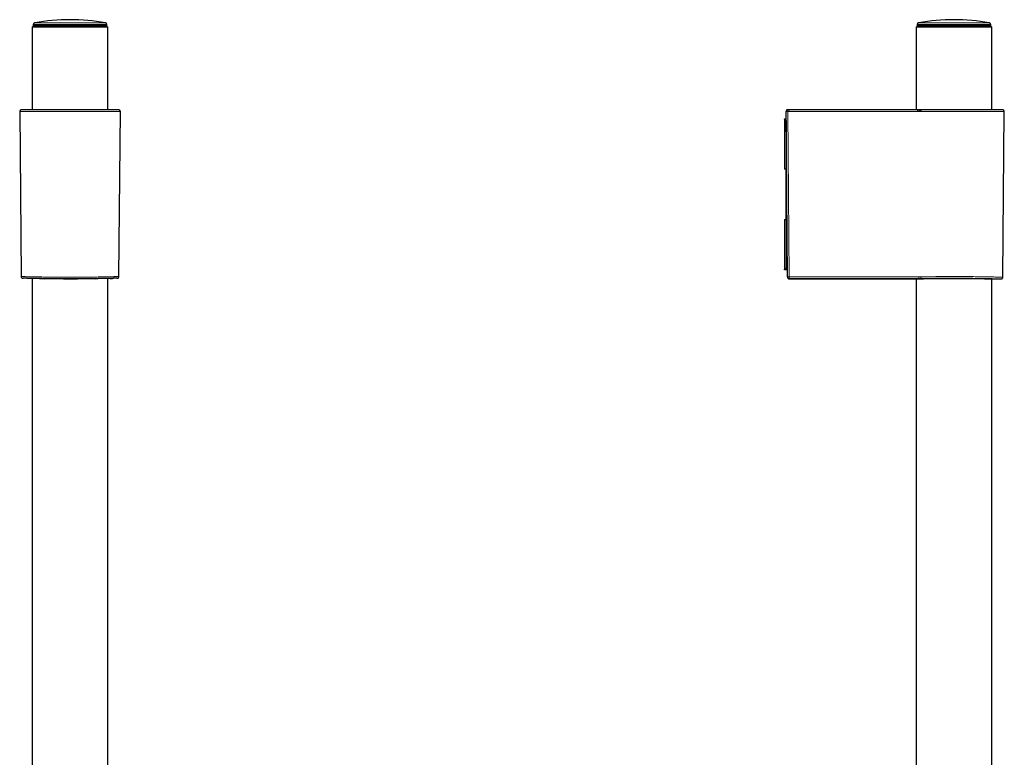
# Model space of a CAD drawing. Header units: millimetres. Extents: x 8 to 847, y 12 to 2109.
# Tile 265 of 265: x 488 to 781, y 1889 to 2109. Entities that reach past the tile are written whole.
import ezdxf

# ---------------------------------------------------------------- set-up
doc = ezdxf.new("R2010")
doc.units = ezdxf.units.MM

msp = doc.modelspace()

# ---------------------------------------------------------------- linework, layer by layer
at = {"color": 7, "linetype": 'Continuous', "lineweight": 30}
for p, q in [((491.56, 2107), (491.36, 2106.8)), ((491.36, 2106.8), (491.36, 2082.17)), ((513.86, 2106.8), (491.36, 2106.8)), ((491.56, 2107), (513.66, 2107)), ((491.67, 2107.59), (491.67, 2107.31)), ((513.55, 2107.31), (513.55, 2107.59)), ((513.86, 2106.8), (513.66, 2107)), ((513.86, 2082.17), (513.86, 2106.8)), ((754.85, 2107), (754.65, 2106.8)), ((754.65, 2106.8), (754.65, 2082.18)), ((765.9, 2106.8), (754.65, 2106.8)), ((754.85, 2107), (765.9, 2107)), ((754.96, 2107.59), (754.96, 2107.31)), ((765.9, 2107), (776.95, 2107)), ((777.15, 2106.8), (765.9, 2106.8)), ((776.85, 2107.31), (776.84, 2107.59)), ((777.15, 2106.8), (776.95, 2107)), ((777.15, 2082.17), (777.15, 2106.8)), ((487.61, 2081.63), (488.04, 2032.46)), ((489.05, 2082.17), (488.1, 2082.13)), ((516.16, 2082.17), (489.06, 2082.17)), ((517.12, 2082.13), (516.17, 2082.17)), ((517.18, 2032.47), (517.61, 2081.63)), ((715.4, 2079.35), (715.4, 2079.5)), ((715.4, 2079.5), (715.93, 2079.5)), ((715.91, 2081.6), (715.91, 2081.66)), ((715.91, 2081.62), (715.91, 2081.64)), ((716.34, 2032.36), (715.91, 2081.62)), ((715.92, 2080), (715.91, 2081.6)), ((715.92, 2079.99), (715.92, 2080)), ((716.41, 2082.16), (717.06, 2082.18)), ((716.5, 2082.16), (716.41, 2082.16)), ((717.06, 2082.18), (716.5, 2082.16)), ((719.02, 2082.18), (717.07, 2082.18)), ((755.02, 2082.18), (753.73, 2082.18)), ((755.61, 2082.18), (755.02, 2082.18)), ((756.19, 2082.17), (756, 2082.18)), ((779.45, 2082.17), (756.18, 2082.17)), ((780.42, 2082.13), (779.47, 2082.17)), ((780.47, 2032.27), (780.9, 2081.63)), ((715.9, 2079), (715.4, 2079.35)), ((715.4, 2079.35), (715.4, 2064.5)), ((715.93, 2079), (715.9, 2079)), ((715.9, 2079), (715.9, 2064.5)), ((715.9, 2064.5), (715.4, 2064.5)), ((716.06, 2064.5), (715.9, 2064.5)), ((715.9, 2049.5), (715.9, 2064.5)), ((715.4, 2049.5), (715.9, 2049.5)), ((715.4, 2049.5), (715.4, 2034.65)), ((715.9, 2049.5), (715.9, 2035)), ((715.9, 2049.5), (716.19, 2049.5)), ((715.4, 2034.65), (715.9, 2035)), ((715.4, 2034.5), (715.4, 2034.65)), ((716.32, 2034.5), (715.4, 2034.5)), ((715.9, 2035), (716.31, 2035)), ((491.36, 2031.9), (491.36, 1878.6)), ((513.86, 1863.25), (513.86, 2031.9)), ((515.24, 2031.93), (515.33, 2031.94)), ((517.18, 2032.47), (517.18, 2032.47)), ((716.34, 2032.36), (716.34, 2032.27)), ((716.84, 2031.77), (754.16, 2031.77)), ((754.65, 2031.79), (754.65, 1626.3)), ((777.15, 1626.3), (777.15, 2031.79)), ((777.65, 2031.77), (779.97, 2031.77))]:
    msp.add_line(p, q, dxfattribs=at)
at = {"color": 8, "linetype": 'Continuous', "lineweight": 0}
for p, q in [((513.55, 2107.59), (491.67, 2107.59)), ((491.67, 2107.31), (513.55, 2107.31)), ((492.08, 2108.07), (506.64, 2108.07)), ((506.64, 2108.07), (513.14, 2108.07)), ((755.8, 2107.59), (754.96, 2107.59)), ((754.96, 2107.31), (755.79, 2107.31)), ((755.38, 2108.07), (776.43, 2108.07)), ((755.79, 2107.31), (776.85, 2107.31)), ((776.84, 2107.59), (755.8, 2107.59)), ((517.61, 2081.63), (487.61, 2081.63)), ((488.1, 2082.13), (517.12, 2082.13)), ((516.17, 2082.17), (489.05, 2082.17)), ((715.92, 2080), (715.92, 2080)), ((716.4, 2081.63), (716.83, 2032.35)), ((716.41, 2082.16), (716.41, 2082.13)), ((716.41, 2082.16), (716.41, 2082.16)), ((719.02, 2082.18), (717.06, 2082.18)), ((755.02, 2082.18), (753.73, 2082.18)), ((755.02, 2082.18), (755.02, 2082.13)), ((755.61, 2082.18), (755.02, 2082.18)), ((755.61, 2081.63), (755.48, 2081.63)), ((755.61, 2082.18), (755.61, 2082.18)), ((755.98, 2082.18), (756, 2082.18)), ((780.9, 2081.63), (755.98, 2081.63)), ((779.47, 2082.17), (756.17, 2082.17)), ((756.3, 2082.13), (780.42, 2082.13)), ((716.84, 2031.87), (716.84, 2031.77))]:
    msp.add_line(p, q, dxfattribs=at)
at = {"color": 8, "linetype": 'Continuous', "lineweight": 0, "flags": 128}
for points in [[(716.4, 2081.63), (716.32, 2081.63), (716.24, 2081.63), (716.17, 2081.63), (716.11, 2081.63), (716.05, 2081.63), (716, 2081.62), (715.96, 2081.62), (715.93, 2081.62), (715.91, 2081.62), (715.91, 2081.62)], [(755.01, 2081.63), (750.19, 2081.63), (745.36, 2081.63), (740.53, 2081.63), (735.71, 2081.63), (730.88, 2081.63), (726.05, 2081.63), (721.22, 2081.63), (716.4, 2081.63)], [(716.41, 2082.13), (721.23, 2082.13), (726.06, 2082.13), (730.88, 2082.13), (735.71, 2082.13), (740.54, 2082.13), (745.36, 2082.13), (750.19, 2082.13), (755.02, 2082.13)], [(755.48, 2081.63), (755.42, 2081.63), (755.37, 2081.63), (755.31, 2081.63), (755.25, 2081.63), (755.19, 2081.63), (755.13, 2081.63), (755.07, 2081.63), (755.01, 2081.63)], [(755.02, 2082.13), (755.07, 2082.13), (755.13, 2082.13), (755.19, 2082.13), (755.25, 2082.13), (755.31, 2082.13), (755.37, 2082.13), (755.42, 2082.13), (755.48, 2082.13)], [(755.48, 2082.13), (755.48, 2082.12), (755.48, 2082.1), (755.48, 2082.07), (755.48, 2082.03), (755.48, 2081.98), (755.48, 2081.92), (755.48, 2081.85), (755.48, 2081.78), (755.48, 2081.7), (755.48, 2081.63)], [(755.44, 2032.36), (755.44, 2032.29), (755.44, 2032.21), (755.44, 2032.14), (755.44, 2032.08), (755.44, 2032.02), (755.44, 2031.97), (755.44, 2031.93), (755.44, 2031.9), (755.44, 2031.88), (755.44, 2031.87)]]:
    msp.add_lwpolyline(points, dxfattribs=at)
at = {"color": 7, "linetype": 'Continuous', "lineweight": 30}
for centre, radius, start, end in [((502.61, 2048.74), 60.26, 79.9391, 100.0609), ((765.9, 2048.74), 60.26, 79.9391, 100.0609), ((492.17, 2107.58), 0.5, 100.0609, 179), ((491.97, 2107.3), 0.3, 179, 270), ((513.05, 2107.58), 0.5, 1, 79.9391), ((513.25, 2107.3), 0.3, 270, 1), ((755.46, 2107.58), 0.5, 100.0609, 179), ((755.26, 2107.3), 0.3, 179, 270), ((776.34, 2107.58), 0.5, 1, 79.9391), ((776.55, 2107.3), 0.3, 270, 1), ((488.11, 2081.63), 0.5, 92.0454, 180.5), ((489.06, 2081.67), 0.5, 90, 92.0454), ((516.16, 2081.67), 0.5, 87.9546, 90), ((517.11, 2081.63), 0.5, 359.5, 87.9546), ((755.7, 2082.12), 0.00787, 94.252, 99.8924), ((765.95, 1966.28), 116.3, 94.8247, 95.0586), ((756.17, 2082.1), 0.0657, 91.6854, 94.3889), ((779.45, 2081.67), 0.5, 87.9546, 90), ((780.4, 2081.63), 0.5, 359.5, 87.9546)]:
    msp.add_arc(centre, radius, start, end, dxfattribs=at)
at = {"color": 8, "linetype": 'Continuous', "lineweight": 0}
for centre, radius, start, end in [((716.41, 2081.63), 0.5, 90.0208, 180.4833), ((723.29, 2081.75), 6.89, 176.8333, 180.9908), ((755.48, 2047.51), 34.62, 89.6509, 90.0004), ((755.63, 2071.98), 10.2, 88.0781, 90.1376), ((756.43, 2081.7), 0.453, 106.4452, 188.8926), ((716.66, 2037.3), 4.95, 266.2204, 271.8986), ((716.84, 2032.37), 0.5, 180.5052, 270.0054), ((723.32, 2032.24), 6.5, 178.9934, 183.2946), ((756.4, 2032.32), 0.451, 172.7123, 256.4148)]:
    msp.add_arc(centre, radius, start, end, dxfattribs=at)
at = {"color": 7, "linetype": 'Continuous', "lineweight": 30}
msp.add_ellipse((716.41, 2081.66), major_axis=(0.353, 0.367), ratio=0.964948, start_param=0.785437, end_param=2.364256, dxfattribs=at)
at = {"color": 8, "linetype": 'Continuous', "lineweight": 0}
msp.add_ellipse((765.9, 2082.51), major_axis=(13.55, 0), ratio=0.035714, start_param=3.890113, end_param=3.911038, dxfattribs=at)
at = {"color": 7, "linetype": 'Continuous', "lineweight": 30}
for points, knots in [([(716.41, 2082.16), (716.37, 2082.16), (716.29, 2082.15), (716.2, 2082.12), (716.13, 2082.08), (716.08, 2082.04), (716.02, 2081.98), (715.96, 2081.9), (715.93, 2081.81), (715.91, 2081.73), (715.91, 2081.68), (715.91, 2081.66)], [0, 0, 0, 0, 0.148424, 0.275829, 0.375708, 0.44985, 0.545262, 0.672304, 0.826603, 0.911648, 1, 1, 1, 1]), ([(754.65, 2082.18), (752.23, 2082.18), (747.26, 2082.18), (739.74, 2082.18), (732.1, 2082.18), (724.55, 2082.18), (719.54, 2082.18), (717.07, 2082.18)], [0, 0, 0, 0, 0.193545, 0.396797, 0.600052, 0.803304, 1, 1, 1, 1]), ([(753.73, 2082.18), (751.8, 2082.18), (747.5, 2082.18), (740.84, 2082.18), (733.34, 2082.18), (726.06, 2082.18), (721.15, 2082.18), (719.02, 2082.18)], [0, 0, 0, 0, 0.167152, 0.371246, 0.575339, 0.815878, 1, 1, 1, 1]), ([(756, 2082.18), (755.97, 2082.18), (755.91, 2082.18), (755.82, 2082.18), (755.72, 2082.18), (755.65, 2082.18), (755.61, 2082.18)], [0, 0, 0, 0, 0.254198, 0.503051, 0.750211, 1, 1, 1, 1]), ([(755.69, 2082.13), (755.69, 2082.12), (755.68, 2082.12), (755.66, 2082.09), (755.65, 2082.06), (755.65, 2082.03), (755.64, 2082), (755.63, 2081.97), (755.63, 2081.92), (755.62, 2081.84), (755.61, 2081.74), (755.61, 2081.67), (755.61, 2081.63)], [0, 0, 0, 0, 0.137044, 0.268566, 0.330993, 0.390552, 0.446894, 0.499754, 0.59058, 0.707055, 0.845617, 1, 1, 1, 1]), ([(488.04, 2032.47), (488.05, 2032.44), (488.05, 2032.38), (488.07, 2032.3), (488.11, 2032.23), (488.14, 2032.17), (488.18, 2032.13), (488.21, 2032.1), (488.24, 2032.08), (488.25, 2032.07), (488.26, 2032.06), (488.27, 2032.06), (488.28, 2032.05), (488.3, 2032.04), (488.32, 2032.03), (488.34, 2032.02), (488.37, 2032.01), (488.4, 2032), (488.43, 2031.99), (488.46, 2031.98), (488.5, 2031.98), (488.54, 2031.97), (488.58, 2031.97), (488.62, 2031.97), (488.64, 2031.97)], [0, 0, 0, 0, 0.042166, 0.080404, 0.113499, 0.140653, 0.168034, 0.188795, 0.203238, 0.210313, 0.213562, 0.216969, 0.224764, 0.234501, 0.261166, 0.298437, 0.346748, 0.406263, 0.477046, 0.559115, 0.652465, 0.757079, 0.872933, 1, 1, 1, 1]), ([(516.62, 2031.97), (516.61, 2031.97), (516.58, 2031.97), (516.49, 2031.97), (516.36, 2031.96), (516.2, 2031.96), (516.01, 2031.95), (515.79, 2031.95), (515.53, 2031.94), (515.25, 2031.93), (514.93, 2031.93), (514.59, 2031.92), (514.21, 2031.91), (513.81, 2031.9), (513.38, 2031.89), (512.93, 2031.88), (512.45, 2031.87), (511.95, 2031.86), (511.43, 2031.85), (510.89, 2031.84), (510.33, 2031.83), (509.76, 2031.83), (509.16, 2031.82), (508.56, 2031.81), (507.93, 2031.8), (507.3, 2031.8), (506.68, 2031.79), (506.09, 2031.79), (505.53, 2031.78), (504.97, 2031.78), (504.5, 2031.78), (504.11, 2031.78), (503.82, 2031.78), (503.52, 2031.78), (503.22, 2031.78), (502.92, 2031.77), (502.55, 2031.77), (502.11, 2031.77), (501.6, 2031.78), (501.09, 2031.78), (500.59, 2031.78), (500.08, 2031.78), (499.58, 2031.78), (499.08, 2031.79), (498.53, 2031.79), (497.93, 2031.8), (497.29, 2031.8), (496.67, 2031.81), (496.06, 2031.82), (495.47, 2031.83), (494.9, 2031.83), (494.34, 2031.84), (493.8, 2031.85), (493.28, 2031.86), (492.78, 2031.87), (492.31, 2031.88), (491.85, 2031.89), (491.42, 2031.9), (491.01, 2031.91), (490.64, 2031.92), (490.29, 2031.93), (489.98, 2031.93), (489.69, 2031.94), (489.44, 2031.95), (489.21, 2031.95), (489.02, 2031.96), (488.86, 2031.96), (488.73, 2031.97), (488.64, 2031.97), (488.61, 2031.97), (488.6, 2031.97)], [0, 0, 0, 0, 0.007658, 0.02428, 0.040767, 0.057158, 0.07349, 0.089804, 0.106138, 0.122471, 0.138777, 0.155096, 0.171466, 0.187925, 0.204512, 0.221135, 0.237636, 0.254051, 0.270419, 0.28678, 0.303173, 0.319578, 0.335926, 0.352256, 0.368605, 0.385013, 0.401517, 0.415398, 0.429209, 0.442971, 0.456708, 0.463902, 0.471098, 0.4783, 0.485511, 0.492735, 0.499975, 0.512288, 0.524577, 0.536856, 0.54914, 0.561446, 0.57379, 0.586189, 0.598659, 0.615209, 0.631642, 0.647997, 0.66431, 0.680623, 0.696972, 0.713304, 0.729619, 0.745956, 0.762355, 0.778852, 0.795487, 0.812133, 0.828641, 0.845048, 0.861394, 0.877717, 0.894057, 0.910423, 0.926741, 0.943047, 0.959382, 0.975782, 0.992288, 1, 1, 1, 1]), ([(493.56, 2031.86), (493.64, 2031.86), (493.79, 2031.85), (494.04, 2031.85), (494.31, 2031.85), (494.6, 2031.84), (494.8, 2031.84), (494.9, 2031.83)], [0, 0, 0, 0, 0.1852642, 0.3843664, 0.5957325, 0.8023317, 1, 1, 1, 1]), ([(500.71, 2031.78), (500.77, 2031.78), (500.89, 2031.78), (501.1, 2031.78), (501.33, 2031.78), (501.57, 2031.78), (501.8, 2031.78), (502.01, 2031.78), (502.21, 2031.78), (502.4, 2031.78), (502.53, 2031.78), (502.62, 2031.79), (502.66, 2031.79), (502.7, 2031.79), (502.74, 2031.79), (502.79, 2031.79), (502.85, 2031.78), (502.91, 2031.78), (502.99, 2031.78), (503.09, 2031.78), (503.22, 2031.78), (503.4, 2031.78), (503.62, 2031.78), (503.88, 2031.78), (504.18, 2031.78), (504.51, 2031.78), (504.74, 2031.78), (504.86, 2031.78)], [0, 0, 0, 0, 0.04285, 0.092533, 0.149174, 0.208497, 0.264079, 0.31497, 0.362194, 0.406084, 0.447886, 0.459406, 0.46935, 0.477567, 0.489135, 0.50102, 0.514684, 0.530238, 0.548694, 0.570974, 0.597787, 0.64288, 0.696802, 0.759519, 0.83099, 0.911167, 1, 1, 1, 1]), ([(510.33, 2031.83), (510.41, 2031.84), (510.57, 2031.84), (510.79, 2031.84), (510.94, 2031.84), (511.01, 2031.85)], [0, 0, 0, 0, 0.319266, 0.652176, 1, 1, 1, 1]), ([(514.59, 2031.92), (514.66, 2031.92), (514.8, 2031.92), (514.99, 2031.93), (515.16, 2031.93), (515.31, 2031.94), (515.43, 2031.94), (515.5, 2031.94), (515.53, 2031.94)], [0, 0, 0, 0, 0.185293, 0.377983, 0.555794, 0.718718, 0.866773, 1, 1, 1, 1]), ([(516.58, 2031.97), (516.6, 2031.97), (516.63, 2031.97), (516.68, 2031.97), (516.72, 2031.98), (516.76, 2031.98), (516.79, 2031.99), (516.82, 2032), (516.85, 2032.01), (516.87, 2032.02), (516.9, 2032.03), (516.92, 2032.04), (516.94, 2032.05), (516.95, 2032.06), (516.96, 2032.06), (516.98, 2032.08), (517.01, 2032.1), (517.04, 2032.13), (517.08, 2032.17), (517.11, 2032.23), (517.14, 2032.3), (517.17, 2032.38), (517.17, 2032.44), (517.17, 2032.47)], [0, 0, 0, 0, 0.127164, 0.243075, 0.347707, 0.441043, 0.523073, 0.593803, 0.653258, 0.701514, 0.738743, 0.765383, 0.775116, 0.782911, 0.786318, 0.796553, 0.81096, 0.83171, 0.859101, 0.886279, 0.919425, 0.957738, 1, 1, 1, 1]), ([(716.34, 2032.27), (716.34, 2032.23), (716.35, 2032.16), (716.38, 2032.07), (716.42, 2032), (716.46, 2031.94), (716.52, 2031.89), (716.6, 2031.83), (716.71, 2031.79), (716.79, 2031.78), (716.84, 2031.77)], [0, 0, 0, 0, 0.1487, 0.276159, 0.376001, 0.45009, 0.545422, 0.672385, 0.826707, 1, 1, 1, 1]), ([(754.16, 2031.77), (754.16, 2031.77), (754.16, 2031.77), (754.16, 2031.77), (754.17, 2031.78), (754.19, 2031.78), (754.2, 2031.78), (754.22, 2031.78), (754.26, 2031.78), (754.33, 2031.78), (754.45, 2031.78), (754.61, 2031.79), (754.82, 2031.79), (755.07, 2031.8), (755.37, 2031.8), (755.73, 2031.81), (756.14, 2031.82), (756.58, 2031.83), (757.07, 2031.84), (757.59, 2031.84), (758.15, 2031.85), (758.74, 2031.86), (759.37, 2031.87), (760.02, 2031.88), (760.7, 2031.89), (761.4, 2031.89), (762.13, 2031.9), (762.86, 2031.9), (763.61, 2031.91), (764.37, 2031.91), (765.13, 2031.91), (765.89, 2031.91), (766.66, 2031.91), (767.42, 2031.91), (768.18, 2031.91), (768.92, 2031.9), (769.66, 2031.9), (770.38, 2031.89), (771.08, 2031.89), (771.76, 2031.88), (772.42, 2031.87), (773.05, 2031.86), (773.65, 2031.85), (774.21, 2031.84), (774.73, 2031.84), (775.22, 2031.83), (775.67, 2031.82), (776.08, 2031.81), (776.44, 2031.8), (776.74, 2031.8), (776.98, 2031.79), (777.18, 2031.79), (777.34, 2031.78), (777.45, 2031.78), (777.52, 2031.78), (777.57, 2031.78), (777.6, 2031.78), (777.63, 2031.78), (777.64, 2031.77), (777.65, 2031.77), (777.65, 2031.77), (777.65, 2031.77)], [0, 0, 0, 0, 0.005533, 0.011141, 0.016749, 0.02236, 0.027974, 0.033595, 0.039223, 0.054752, 0.07026, 0.088571, 0.106899, 0.1253, 0.146142, 0.166907, 0.187681, 0.208563, 0.229302, 0.24999, 0.27065, 0.291416, 0.31238, 0.333172, 0.353981, 0.374895, 0.395795, 0.4166, 0.437397, 0.458339, 0.479091, 0.499747, 0.520407, 0.541136, 0.562026, 0.582788, 0.603553, 0.624408, 0.645305, 0.666122, 0.686949, 0.707989, 0.728889, 0.749743, 0.770589, 0.791489, 0.812536, 0.833353, 0.854172, 0.87508, 0.892601, 0.910059, 0.927503, 0.94503, 0.954216, 0.963371, 0.972501, 0.981615, 0.990721, 0.999827, 1, 1, 1, 1]), ([(779.97, 2031.77), (780.01, 2031.78), (780.08, 2031.78), (780.17, 2031.82), (780.24, 2031.85), (780.3, 2031.9), (780.35, 2031.95), (780.41, 2032.03), (780.46, 2032.14), (780.46, 2032.23), (780.47, 2032.27)], [0, 0, 0, 0, 0.1487, 0.276159, 0.376002, 0.45009, 0.545423, 0.672385, 0.826707, 1, 1, 1, 1])]:
    msp.add_open_spline(points, degree=3, knots=knots, dxfattribs=at)
at = {"color": 8, "linetype": 'Continuous', "lineweight": 0}
msp.add_open_spline([(755.02, 2082.13), (755.02, 2082.12), (755.02, 2082.1), (755.02, 2081.98), (755.02, 2081.82), (755.01, 2081.69), (755.01, 2081.63)], degree=3, dxfattribs=at)
for points, knots in [([(755.98, 2081.63), (755.95, 2081.63), (755.9, 2081.63), (755.81, 2081.63), (755.71, 2081.63), (755.65, 2081.63), (755.61, 2081.63)], [0, 0, 0, 0, 0.250276, 0.500822, 0.75097, 1, 1, 1, 1]), ([(755.7, 2082.13), (755.76, 2082.13), (755.88, 2082.13), (756.04, 2082.13), (756.18, 2082.13), (756.26, 2082.13), (756.3, 2082.13)], [0, 0, 0, 0, 0.2799591, 0.5602796, 0.7800303, 1, 1, 1, 1]), ([(488.06, 2032.46), (488.05, 2032.46), (488.01, 2032.46), (488.14, 2032.46), (488.34, 2032.46), (488.52, 2032.45), (488.73, 2032.45), (488.97, 2032.44), (489.41, 2032.43), (490.18, 2032.42), (491.22, 2032.39), (492.17, 2032.38), (492.93, 2032.36), (493.75, 2032.35), (494.86, 2032.33), (496.35, 2032.3), (497.87, 2032.29), (499.09, 2032.28), (499.93, 2032.28), (500.8, 2032.27), (501.69, 2032.27), (502.71, 2032.27), (503.88, 2032.27), (505.18, 2032.28), (506.41, 2032.28), (507.54, 2032.29), (508.57, 2032.3), (509.6, 2032.32), (510.87, 2032.33), (512.3, 2032.36), (513.49, 2032.38), (514.28, 2032.39), (514.77, 2032.4), (515.21, 2032.42), (515.62, 2032.43), (516.03, 2032.44), (516.43, 2032.45), (516.8, 2032.46), (517.03, 2032.47), (517.15, 2032.47), (517.18, 2032.47), (517.18, 2032.47), (517.18, 2032.47)], [0, 0, 0, 0, 0.004911, 0.048456, 0.065393, 0.082049, 0.098424, 0.114518, 0.130331, 0.176519, 0.222707, 0.245816, 0.268925, 0.292035, 0.315144, 0.358355, 0.40351, 0.422131, 0.441063, 0.460307, 0.479863, 0.499732, 0.527209, 0.556015, 0.586151, 0.60963, 0.633857, 0.658832, 0.684556, 0.730759, 0.776962, 0.795457, 0.813952, 0.832448, 0.850943, 0.869439, 0.895452, 0.924374, 0.956205, 0.976707, 0.998256, 1, 1, 1, 1]), ([(716.83, 2032.35), (719.23, 2032.35), (724.03, 2032.36), (731.24, 2032.36), (738.88, 2032.36), (746.95, 2032.36), (752.61, 2032.36), (755.44, 2032.36)], [0, 0, 0, 0, 0.18667, 0.373335, 0.559999, 0.779997, 1, 1, 1, 1]), ([(755.44, 2031.87), (753.04, 2031.87), (748.24, 2031.87), (741.03, 2031.87), (733.39, 2031.87), (725.33, 2031.87), (719.67, 2031.87), (716.84, 2031.87)], [0, 0, 0, 0, 0.18667, 0.373335, 0.559999, 0.779997, 1, 1, 1, 1]), ([(755.44, 2032.36), (755.49, 2032.36), (755.59, 2032.36), (755.72, 2032.37), (755.85, 2032.37), (755.92, 2032.37), (755.96, 2032.38)], [0, 0, 0, 0, 0.250362, 0.499825, 0.749382, 1, 1, 1, 1]), ([(756.3, 2031.88), (756.25, 2031.88), (756.16, 2031.88), (756.01, 2031.88), (755.84, 2031.88), (755.65, 2031.87), (755.51, 2031.87), (755.44, 2031.87)], [0, 0, 0, 0, 0.1872414, 0.3737488, 0.5599892, 0.7795683, 1, 1, 1, 1]), ([(755.96, 2032.38), (756.36, 2032.38), (757.16, 2032.4), (758.47, 2032.42), (759.83, 2032.43), (761.23, 2032.44), (762.64, 2032.45), (764.27, 2032.46), (766.1, 2032.46), (767.71, 2032.46), (768.87, 2032.46), (769.61, 2032.45), (770.33, 2032.45), (771.03, 2032.44), (772.13, 2032.43), (773.6, 2032.42), (775.03, 2032.39), (776.08, 2032.38), (776.81, 2032.36), (777.48, 2032.35), (778.27, 2032.33), (779.11, 2032.3), (779.7, 2032.29), (780.04, 2032.28), (780.23, 2032.28), (780.37, 2032.27), (780.44, 2032.27), (780.48, 2032.27), (780.47, 2032.27), (780.47, 2032.27)], [0, 0, 0, 0, 0.047471, 0.093886, 0.139245, 0.183549, 0.226797, 0.268989, 0.330268, 0.389176, 0.412089, 0.434622, 0.456774, 0.478546, 0.499939, 0.562423, 0.624907, 0.65617, 0.687433, 0.718696, 0.749959, 0.808416, 0.869503, 0.894693, 0.920305, 0.946339, 0.972795, 0.999673, 1, 1, 1, 1]), ([(779.97, 2031.77), (779.97, 2031.77), (779.96, 2031.77), (779.94, 2031.78), (779.89, 2031.78), (779.82, 2031.78), (779.74, 2031.78), (779.64, 2031.78), (779.52, 2031.79), (779.37, 2031.79), (779.17, 2031.8), (778.93, 2031.8), (778.66, 2031.81), (778.36, 2031.82), (778.03, 2031.83), (777.68, 2031.83), (777.29, 2031.84), (776.88, 2031.85), (776.44, 2031.86), (775.98, 2031.87), (775.49, 2031.88), (774.97, 2031.89), (774.44, 2031.9), (773.88, 2031.91), (773.32, 2031.92), (772.73, 2031.93), (772.13, 2031.93), (771.52, 2031.94), (770.89, 2031.95), (770.25, 2031.95), (769.6, 2031.96), (768.94, 2031.96), (768.27, 2031.97), (767.6, 2031.97), (766.92, 2031.97), (766.23, 2031.97), (765.55, 2031.97), (764.87, 2031.97), (764.19, 2031.97), (763.52, 2031.97), (762.85, 2031.96), (762.19, 2031.96), (761.54, 2031.95), (760.9, 2031.95), (760.27, 2031.94), (759.65, 2031.93), (759.04, 2031.93), (758.45, 2031.92), (757.88, 2031.91), (757.34, 2031.9), (756.8, 2031.89), (756.47, 2031.88), (756.3, 2031.88)], [0, 0, 0, 0, 0.015325, 0.03092, 0.0465, 0.062087, 0.077703, 0.093367, 0.1091, 0.124923, 0.145924, 0.166776, 0.187528, 0.208229, 0.228928, 0.249673, 0.270398, 0.2911, 0.31183, 0.332638, 0.353572, 0.374681, 0.395803, 0.41675, 0.437569, 0.45831, 0.479023, 0.499757, 0.520524, 0.54123, 0.561921, 0.582648, 0.603459, 0.624403, 0.645439, 0.666346, 0.68717, 0.707963, 0.728774, 0.749652, 0.77057, 0.791394, 0.812175, 0.832961, 0.853801, 0.874746, 0.895705, 0.916564, 0.937374, 0.958184, 0.979043, 1, 1, 1, 1])]:
    msp.add_open_spline(points, degree=3, knots=knots, dxfattribs=at)

doc.saveas('drawing.dxf')
